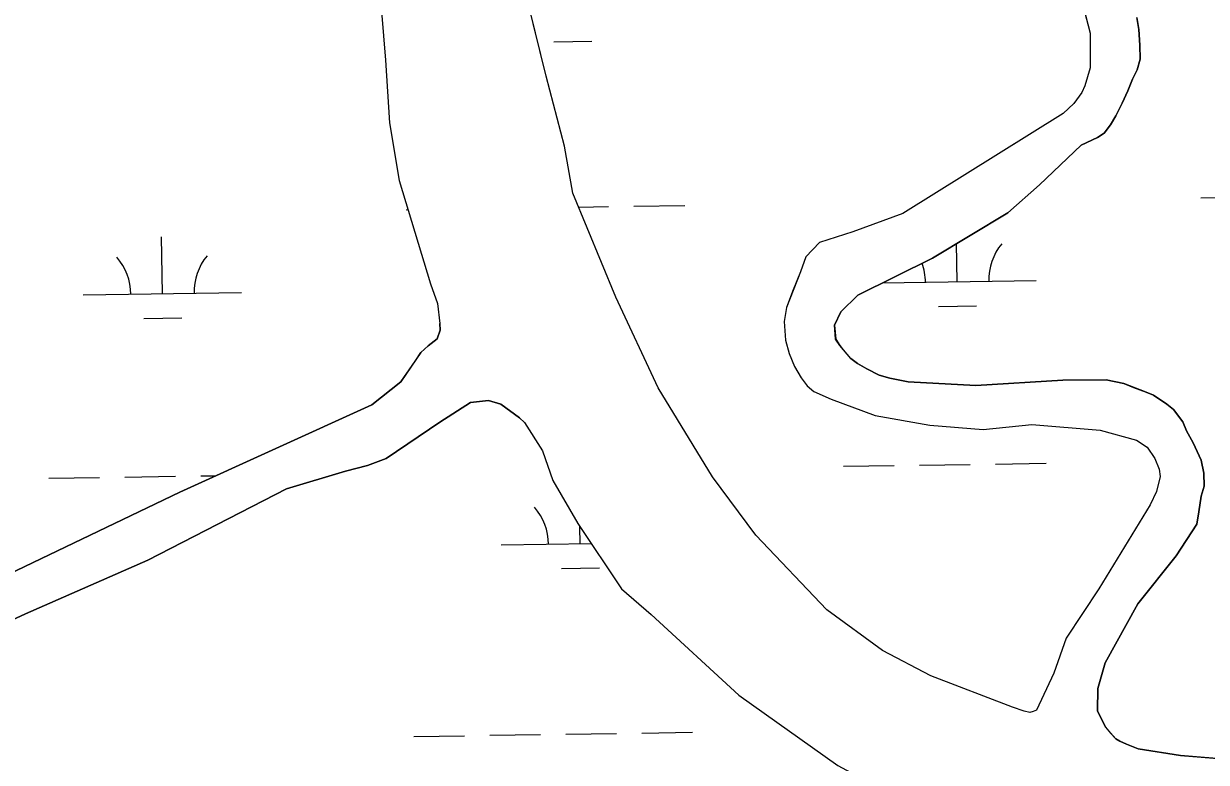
# Model space of a CAD drawing. Extents: x 3807117 to 3845308, y 337856 to 363736.
# Drawn here: x 3833696 to 3834443, y 357375 to 357841 of the extents above; entities that cross this region are included whole.
import ezdxf

# ---------------------------------------------------------------- set-up
doc = ezdxf.new("R2010")
doc.units = 0
doc.layers.add('V-TOPO-SHOR', color=7, linetype='Continuous')
doc.layers.add('V-WETL-SWMP', color=7, linetype='Continuous')

msp = doc.modelspace()

# ---------------------------------------------------------------- linework, layer by layer
at = {"layer": 'V-TOPO-SHOR'}
for points in [[(3833673.12, 358153.3), (3833698.52, 358137.7), (3833744.57, 358108.48), (3833804.14, 358058.69), (3833824.4, 358039.32), (3833855.15, 357994.63), (3833906.12, 357909.69), (3833921.29, 357862.03), (3833924.89, 357818.29), (3833927.35, 357778.69), (3833933.39, 357742.3), (3833953.13, 357677), (3833957.58, 357664.58), (3833959.19, 357651.88)], [(3834353.36, 357898.71), (3834369.85, 357835.2), (3834369.83, 357813.39), (3834366.45, 357801.89), (3834364.47, 357797.69), (3834359.44, 357790.82), (3834352.83, 357784.44), (3834310.32, 357758.03), (3834251.42, 357721.38), (3834220, 357709.76), (3834198.86, 357703.05), (3834190.24, 357694.03), (3834186.81, 357684.6), (3834181.91, 357672.03), (3834177.98, 357662.07), (3834176.62, 357653.21), (3834177.41, 357641.28), (3834179.67, 357633.03), (3834182.98, 357624.79), (3834187.29, 357617.62), (3834191.04, 357612.51), (3834195.28, 357608.97), (3834206.3, 357604.03), (3834234.06, 357593.75), (3834268.47, 357587.77), (3834302.29, 357584.91), (3834332.86, 357588.19), (3834376.05, 357584.5), (3834399.04, 357578.27), (3834405.9, 357573.75), (3834410.73, 357566.59), (3834413.48, 357559.9), (3834414.1, 357555.24), (3834411.72, 357545.83), (3834407.75, 357537.43), (3834375.2, 357484.24), (3834354.61, 357453.14), (3834346.8, 357431.15), (3834335.98, 357407.64)], [(3834335.98, 357407.64), (3834333.87, 357406.79), (3834331.79, 357406.22), (3834328.12, 357407.18), (3834320.76, 357409.63), (3834269.18, 357429.33), (3834238.56, 357445.33), (3834203.54, 357471.15), (3834158.65, 357518.13), (3834131.2, 357555.08), (3834097.06, 357611.18), (3834070.2, 357668.49), (3834043.14, 357734.14), (3834037.77, 357763.97), (3834026.34, 357808.06), (3834006.23, 357889.52)], [(3834399.23, 357845.22), (3834400.45, 357837.45), (3834401.19, 357827.6), (3834401.39, 357818.78), (3834399.46, 357811.98), (3834396.48, 357806.2), (3834393.53, 357798.87), (3834390.07, 357791), (3834386.1, 357783.12), (3834382.59, 357777.32), (3834378.56, 357772.04), (3834374.46, 357769.35), (3834364.19, 357764.45), (3834337.75, 357739.44), (3834317.89, 357721.85), (3834270.24, 357693.24), (3834222.99, 357669.84), (3834212.32, 357659.22), (3834208.36, 357650.81), (3834209.08, 357642), (3834211.76, 357637.91), (3834213.9, 357635.36), (3834218.7, 357629.75), (3834222.92, 357626.73), (3834228.71, 357623.23), (3834236.6, 357619.25), (3834243.39, 357617.33), (3834254.87, 357614.99), (3834297.5, 357612.84), (3834352.48, 357616.16), (3834380, 357616.27), (3834390.96, 357613.92), (3834397.25, 357611.46), (3834405.11, 357608.53), (3834409.83, 357606.55), (3834418.26, 357601.03), (3834422.5, 357597.49), (3834428.38, 357589.84), (3834430.59, 357584.17), (3834434.92, 357576.48), (3834439.83, 357565.69), (3834441.58, 357557.42), (3834441.77, 357549.11), (3834439.83, 357542.83), (3834438.5, 357532.94), (3834437.12, 357525.12), (3834424.07, 357505.08)], [(3833957.4, 357642.29), (3833959.26, 357647.78), (3833959.19, 357651.88)], [(3831894.46, 356641.62), (3832032.12, 356706.52), (3832230.85, 356803.43), (3832403.97, 356884.7), (3832552.37, 356957.11), (3832740.33, 357048.07), (3832968.99, 357152.4), (3833183.68, 357255.38), (3833381.49, 357346.56), (3833573.05, 357439.16), (3833794.92, 357545.42), (3833916.19, 357600.6), (3833934.56, 357615.03), (3833943.6, 357628.21), (3833947.12, 357633.49), (3833951.7, 357637.74)], [(3833951.7, 357637.74), (3833957.4, 357642.29)], [(3833989.86, 357603.3), (3833978.46, 357602.01), (3833959.02, 357589.63), (3833925.27, 357566.54), (3833913.43, 357562.12), (3833899.49, 357558.69), (3833862.37, 357547.46), (3833774.61, 357502.39), (3833697.5, 357468.45), (3833566.99, 357408.39), (3833392.35, 357325.52), (3833256.64, 357265.86), (3833087.69, 357183.64), (3832930.93, 357113.64), (3832742.38, 357026.31), (3832563.6, 356942.31), (3832409.54, 356867.7), (3832259.96, 356801.49), (3832067.89, 356708.89), (3831895.73, 356631.27)], [(3834009.31, 357592.32), (3833997.7, 357600.89), (3833989.86, 357603.3)], [(3834009.31, 357592.32), (3834012.5, 357589.44), (3834023.87, 357571.43), (3834030.55, 357552.8), (3834046.3, 357525.51), (3834073.84, 357484.39), (3834092.47, 357468.11), (3834147.89, 357417.19), (3834210.46, 357372.69), (3834256.41, 357348.17), (3834299.05, 357331.39), (3834363.18, 357310.41), (3834425.72, 357290.43)], [(3834424.07, 357505.08), (3834399.82, 357474.93), (3834379.37, 357437.6), (3834374.55, 357421.39), (3834374.35, 357407.36), (3834379.39, 357396.9)], [(3834379.39, 357396.9), (3834382.7, 357393.29), (3834385.91, 357389.71), (3834388.55, 357388.2), (3834392.77, 357386.21), (3834400.15, 357383.25), (3834426.85, 357379.16), (3834471.28, 357375.47)]]:
    msp.add_lwpolyline(points, dxfattribs=at)
at = {"layer": 'V-WETL-SWMP'}
for p, q in [((3834353.36, 357898.71), (3834369.85, 357835.2)), ((3834026.34, 357808.06), (3834006.23, 357889.52)), ((3834400.45, 357837.45), (3834399.23, 357845.22)), ((3834369.85, 357835.2), (3834369.83, 357813.39)), ((3834401.19, 357827.6), (3834400.45, 357837.45)), ((3834031, 357829.81), (3834055, 357830.17)), ((3834401.39, 357818.78), (3834401.19, 357827.6)), ((3834399.46, 357811.98), (3834401.39, 357818.78)), ((3834037.77, 357763.97), (3834026.34, 357808.06)), ((3834369.83, 357813.39), (3834366.45, 357801.89)), ((3834396.48, 357806.2), (3834399.46, 357811.98)), ((3834366.45, 357801.89), (3834364.47, 357797.69)), ((3834393.53, 357798.87), (3834396.48, 357806.2)), ((3834364.47, 357797.69), (3834359.43, 357790.82)), ((3834390.07, 357791), (3834393.53, 357798.87)), ((3834359.43, 357790.82), (3834352.83, 357784.44)), ((3834386.1, 357783.12), (3834390.07, 357791)), ((3834352.83, 357784.44), (3834251.42, 357721.38)), ((3834382.59, 357777.32), (3834386.1, 357783.12)), ((3834374.46, 357769.35), (3834378.56, 357772.04)), ((3834378.56, 357772.04), (3834382.59, 357777.32)), ((3834043.14, 357734.14), (3834037.77, 357763.97)), ((3834337.75, 357739.44), (3834364.19, 357764.44)), ((3834364.19, 357764.44), (3834374.46, 357769.35)), ((3834070.2, 357668.49), (3834043.14, 357734.14)), ((3834317.89, 357721.85), (3834337.75, 357739.44)), ((3834081.72, 357725.92), (3834113.72, 357726.4)), ((3834439.59, 357731.28), (3834471.59, 357731.76)), ((3833937.74, 357723.76), (3833938.99, 357723.78)), ((3834046.75, 357725.39), (3834065.72, 357725.68)), ((3834251.42, 357721.38), (3834220, 357709.76)), ((3834270.24, 357693.24), (3834317.89, 357721.85)), ((3833783.92, 357670.71), (3833783.38, 357706.7)), ((3834220, 357709.76), (3834198.86, 357703.05)), ((3834198.86, 357703.05), (3834190.24, 357694.03)), ((3834285.77, 357678.23), (3834285.41, 357702.35)), ((3834190.24, 357694.03), (3834186.82, 357684.6)), ((3834222.99, 357669.84), (3834270.24, 357693.24)), ((3834186.82, 357684.6), (3834177.98, 357662.07)), ((3834238.48, 357677.52), (3834335.77, 357678.98)), ((3833733.93, 357669.96), (3833833.92, 357671.46)), ((3834097.06, 357611.18), (3834070.2, 357668.49)), ((3834212.32, 357659.21), (3834222.99, 357669.84)), ((3834177.98, 357662.07), (3834176.62, 357653.21)), ((3834208.36, 357650.81), (3834212.32, 357659.21)), ((3834274.01, 357662.62), (3834298, 357662.98)), ((3833772.16, 357655.1), (3833796.15, 357655.46)), ((3834176.62, 357653.21), (3834177.41, 357641.28)), ((3834209.07, 357642), (3834208.36, 357650.81)), ((3834177.41, 357641.28), (3834179.67, 357633.03)), ((3834211.76, 357637.91), (3834209.07, 357642)), ((3834218.7, 357629.75), (3834211.76, 357637.91)), ((3834179.67, 357633.03), (3834182.98, 357624.79)), ((3834222.92, 357626.73), (3834218.7, 357629.75)), ((3834182.98, 357624.79), (3834187.29, 357617.62)), ((3834228.71, 357623.23), (3834222.92, 357626.73)), ((3834236.6, 357619.25), (3834228.71, 357623.23)), ((3834187.29, 357617.62), (3834191.05, 357612.51)), ((3834243.39, 357617.33), (3834236.6, 357619.25)), ((3834254.87, 357614.99), (3834243.39, 357617.33)), ((3834297.5, 357612.84), (3834254.87, 357614.99)), ((3834352.48, 357616.16), (3834297.5, 357612.84)), ((3834380, 357616.27), (3834352.48, 357616.16)), ((3834390.96, 357613.92), (3834380, 357616.27)), ((3834405.11, 357608.53), (3834390.96, 357613.92)), ((3834131.2, 357555.08), (3834097.06, 357611.18)), ((3834191.05, 357612.51), (3834195.28, 357608.97)), ((3834195.28, 357608.97), (3834206.3, 357604.03)), ((3834409.83, 357606.55), (3834405.11, 357608.53)), ((3834418.26, 357601.03), (3834409.83, 357606.55)), ((3834206.3, 357604.03), (3834234.06, 357593.75)), ((3834422.5, 357597.49), (3834418.26, 357601.03)), ((3834234.06, 357593.75), (3834268.47, 357587.77)), ((3834428.38, 357589.84), (3834422.5, 357597.49)), ((3834268.47, 357587.77), (3834302.29, 357584.91)), ((3834302.29, 357584.91), (3834332.86, 357588.19)), ((3834332.86, 357588.19), (3834376.05, 357584.5)), ((3834376.05, 357584.5), (3834399.04, 357578.27)), ((3834430.59, 357584.17), (3834428.38, 357589.84)), ((3834434.92, 357576.48), (3834430.59, 357584.17)), ((3834399.04, 357578.27), (3834405.9, 357573.75)), ((3834439.84, 357565.69), (3834434.92, 357576.48)), ((3834405.9, 357573.75), (3834410.73, 357566.59)), ((3834214.1, 357561.71), (3834246.1, 357562.19)), ((3834262.1, 357562.43), (3834294.09, 357562.91)), ((3834310.09, 357563.15), (3834342.09, 357563.63)), ((3834410.73, 357566.59), (3834413.48, 357559.9)), ((3834441.58, 357557.42), (3834439.84, 357565.69)), ((3833712.25, 357554.19), (3833744.25, 357554.67)), ((3833760.25, 357554.91), (3833792.24, 357555.39)), ((3833808.24, 357555.63), (3833817.67, 357555.77)), ((3834158.65, 357518.13), (3834131.2, 357555.08)), ((3834414.11, 357555.24), (3834411.72, 357545.83)), ((3834413.48, 357559.9), (3834414.11, 357555.24)), ((3834441.77, 357549.11), (3834441.58, 357557.42)), ((3834439.83, 357542.83), (3834441.77, 357549.11)), ((3834411.72, 357545.83), (3834407.76, 357537.43)), ((3834438.5, 357532.94), (3834439.83, 357542.83)), ((3834407.76, 357537.43), (3834375.2, 357484.24)), ((3834437.12, 357525.11), (3834438.5, 357532.94)), ((3834424.07, 357505.08), (3834437.12, 357525.11)), ((3834047.75, 357512.78), (3834047.59, 357523.58)), ((3834203.54, 357471.15), (3834158.65, 357518.13)), ((3833997.76, 357512.03), (3834054.75, 357512.89)), ((3834399.82, 357474.93), (3834424.07, 357505.08)), ((3834035.99, 357497.17), (3834059.98, 357497.53)), ((3834375.2, 357484.24), (3834354.61, 357453.14)), ((3834379.37, 357437.6), (3834399.82, 357474.93)), ((3834238.56, 357445.33), (3834203.54, 357471.15)), ((3834354.61, 357453.14), (3834346.8, 357431.15)), ((3834269.18, 357429.33), (3834238.56, 357445.33)), ((3834374.55, 357421.39), (3834379.37, 357437.6)), ((3834320.76, 357409.63), (3834269.18, 357429.33)), ((3834346.8, 357431.15), (3834335.99, 357407.64)), ((3834374.35, 357407.36), (3834374.55, 357421.39)), ((3834328.12, 357407.18), (3834320.76, 357409.63)), ((3834331.8, 357406.22), (3834328.12, 357407.18)), ((3834333.87, 357406.79), (3834331.8, 357406.22)), ((3834335.99, 357407.64), (3834333.87, 357406.79)), ((3834379.39, 357396.9), (3834374.35, 357407.36)), ((3833942.72, 357391.12), (3833974.72, 357391.6)), ((3833990.72, 357391.84), (3834022.71, 357392.32)), ((3834038.71, 357392.56), (3834070.71, 357393.04)), ((3834086.7, 357393.28), (3834118.7, 357393.76)), ((3834385.91, 357389.71), (3834379.39, 357396.9)), ((3834388.55, 357388.2), (3834385.91, 357389.71)), ((3834392.77, 357386.21), (3834388.55, 357388.2)), ((3834400.15, 357383.25), (3834392.77, 357386.21)), ((3834426.85, 357379.16), (3834400.15, 357383.25)), ((3834471.28, 357375.47), (3834426.85, 357379.16))]:
    msp.add_line(p, q, dxfattribs=at)
for points in [[(3833673.12, 358153.3), (3833698.52, 358137.7), (3833744.57, 358108.48), (3833804.14, 358058.69), (3833824.4, 358039.32), (3833855.15, 357994.63), (3833906.12, 357909.69), (3833921.29, 357862.03), (3833924.89, 357818.28), (3833927.35, 357778.69), (3833933.39, 357742.3), (3833953.13, 357677), (3833957.58, 357664.58), (3833959.19, 357651.88), (3833959.26, 357647.78), (3833957.4, 357642.29), (3833951.7, 357637.74), (3833947.12, 357633.49), (3833934.56, 357615.03), (3833916.2, 357600.6), (3833794.92, 357545.42), (3833573.04, 357439.16), (3833381.49, 357346.56), (3833183.68, 357255.38)], [(3833392.35, 357325.52), (3833566.99, 357408.39), (3833697.5, 357468.45), (3833774.61, 357502.39), (3833862.37, 357547.46), (3833899.49, 357558.69), (3833913.43, 357562.12), (3833925.27, 357566.54), (3833959.02, 357589.63), (3833978.46, 357602.01), (3833989.86, 357603.3), (3833997.7, 357600.89), (3834009.31, 357592.32), (3834012.5, 357589.44), (3834023.87, 357571.43), (3834030.55, 357552.8), (3834046.3, 357525.51), (3834073.84, 357484.39), (3834092.47, 357468.11), (3834147.89, 357417.19), (3834210.46, 357372.69)]]:
    msp.add_lwpolyline(points, dxfattribs=at)
for centre, start, end in [((3834341, 357679.53), 140.08653, 181.63019), ((3833728.68, 357670.35), 0.08653, 41.63019), ((3833839.15, 357672.01), 140.08653, 181.63019), ((3834230.53, 357677.87), 0.08653, 20.07848), ((3833992.51, 357512.43), 0.08653, 41.63019)]:
    msp.add_arc(centre, 35.25, start, end, dxfattribs=at)

doc.saveas('drawing.dxf')
